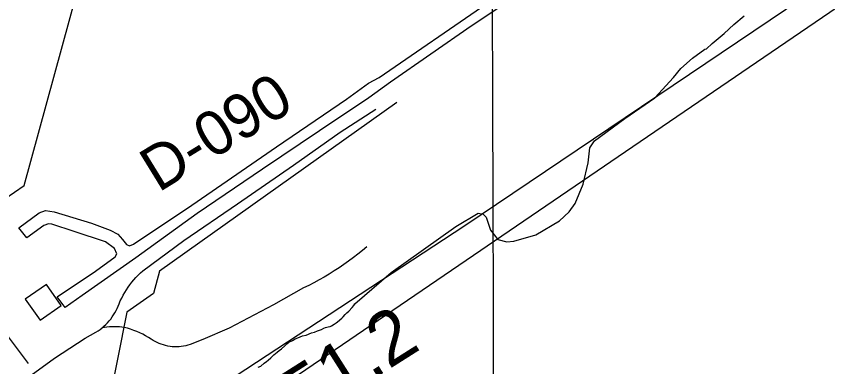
# Model space of a CAD drawing. Extents: x 3355724 to 3393621, y 594744 to 620174.
# Drawn here: x 3385265 to 3386782, y 609785 to 610441 of the extents above; entities that cross this region are included whole.
import ezdxf

# ---------------------------------------------------------------- set-up
doc = ezdxf.new("R2010")
doc.units = 0
for name, color, linetype in [('V-BLDG-OTLN', 7, 'Continuous'), ('V-GRID-MAJR', 7, 'Continuous'), ('V-RIVR-RANG-IDEN', 7, 'Continuous'), ('V-ROAD-CNTR', 7, 'Continuous'), ('V-SITE-VEGE', 7, 'Continuous'), ('V-SURV-IDEN', 7, 'Continuous'), ('V-TOPO-SHOR', 7, 'Continuous'), ('V-UTIL-LINE', 7, 'Continuous')]:
    doc.layers.add(name, color=color, linetype=linetype)

msp = doc.modelspace()

# ---------------------------------------------------------------- linework, layer by layer
at = {"layer": 'V-BLDG-OTLN'}
msp.add_lwpolyline([(3385320.9003205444, 609939.277094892), (3385281.526399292, 609911.730149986), (3385309.076344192, 609872.3522287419), (3385348.450265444, 609899.8991736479)], close=True, dxfattribs=at)
at = {"layer": 'V-GRID-MAJR'}
msp.add_spline([(3386185.128, 600197.427), (3386167.502, 606256.679), (3386149.87, 612317.866), (3386132.239, 618379.073), (3386132.233, 618380.987)], degree=3, dxfattribs=at)
at = {"layer": 'V-ROAD-CNTR'}
for points in [[(3385292.758, 609769.438), (3385336.432, 609801.027), (3385393.659, 609838.439), (3385413.711, 609849.536), (3385417.61, 609852.089), (3385421.393, 609854.813), (3385425.053, 609857.703), (3385428.577, 609860.75), (3385431.967, 609863.953), (3385435.2090000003, 609867.304), (3385438.2970000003, 609870.794), (3385441.23, 609874.417), (3385443.9990000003, 609878.167), (3385446.598, 609882.035), (3385449.023, 609886.017), (3385451.267, 609890.1), (3385453.33, 609894.28), (3385455.203, 609898.5480000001), (3385456.887, 609902.894), (3385459.242, 609908.291), (3385461.786, 609913.599), (3385464.512, 609918.817), (3385467.418, 609923.939), (3385470.5, 609928.955), (3385473.756, 609933.86), (3385477.181, 609938.648), (3385480.771, 609943.316), (3385484.519, 609947.856), (3385488.424, 609952.261), (3385492.481, 609956.527), (3385496.684, 609960.652), (3385501.0270000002, 609964.625), (3385577.9990000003, 610021.232), (3385678.313, 610090.237), (3385782.756, 610162.165), (3385870.095, 610224.164), (3385936.762, 610267.422)], [(3385920.378, 610009.787), (3385912.0300000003, 610002.757), (3385903.537, 609995.898), (3385894.907, 609989.215), (3385886.142, 609982.711), (3385877.2430000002, 609976.387), (3385868.22, 609970.2490000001), (3385859.069, 609964.2930000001), (3385849.802, 609958.53), (3385840.416, 609952.957), (3385830.917, 609947.577), (3385821.312, 609942.394), (3385811.603, 609937.407), (3385801.793, 609932.623), (3385745.7660000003, 609901.088), (3385662.6210000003, 609857.312), (3385613.696, 609835.748), (3385589.534, 609826.436), (3385585.5100000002, 609825.207), (3385581.43, 609824.187), (3385577.299, 609823.378), (3385573.1350000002, 609822.785), (3385568.9450000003, 609822.406), (3385564.741, 609822.242), (3385560.534, 609822.295), (3385556.336, 609822.5650000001), (3385552.156, 609823.053), (3385548.007, 609823.753), (3385543.9, 609824.667), (3385539.845, 609825.789), (3385535.8540000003, 609827.12), (3385531.938, 609828.656), (3385528.102, 609830.3910000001), (3385524.364, 609832.3200000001), (3385520.7290000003, 609834.4400000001), (3385517.2090000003, 609836.7440000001), (3385511.9390000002, 609839.93), (3385506.563, 609842.941), (3385501.093, 609845.7710000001), (3385495.531, 609848.415), (3385489.89, 609850.871), (3385484.181, 609853.132), (3385478.4050000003, 609855.196), (3385472.577, 609857.062), (3385466.703, 609858.725), (3385462.091, 609859.302), (3385457.448, 609859.706), (3385452.789, 609859.933), (3385448.115, 609859.982), (3385443.44, 609859.855), (3385438.772, 609859.552), (3385434.123, 609859.073), (3385429.4990000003, 609858.42), (3385424.911, 609857.59)]]:
    msp.add_lwpolyline(points, dxfattribs=at)
at = {"layer": 'V-SITE-VEGE'}
msp.add_lwpolyline([(3385716.909, 609784.0380000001), (3385722.216, 609786.3690000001), (3385728.122, 609791.6410000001), (3385732.255, 609795.155), (3385735.796, 609797.492), (3385740.519, 609801.59), (3385746.429, 609807.447), (3385752.329, 609812.131), (3385756.464, 609815.643), (3385760.595, 609818.568), (3385767.091, 609824.425), (3385770.636, 609827.939), (3385774.179, 609830.866), (3385781.253, 609834.366), (3385785.974, 609837.2880000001), (3385791.276, 609839.031), (3385800.117, 609843.113), (3385806.595, 609844.262), (3385816.614, 609848.337), (3385822.506, 609850.078), (3385827.81, 609852.407), (3385835.47, 609854.729), (3385839.599, 609857.066), (3385843.134, 609858.227), (3385847.846, 609859.9720000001), (3385851.379, 609860.5480000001), (3385854.326, 609861.711), (3385859.044, 609864.633), (3385862.588, 609867.56), (3385865.537, 609869.313), (3385873.213, 609875.752), (3385876.168, 609878.683), (3385879.715, 609882.785), (3385882.668, 609885.716), (3385886.801, 609889.228), (3385892.714, 609895.675), (3385895.673, 609899.781), (3385897.449, 609902.718), (3385965.8910000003, 609961.256), (3386086.821, 610047.305), (3386128.24, 610072.317), (3386137.8370000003, 610070.855), (3386143.276, 610065.313), (3386151.284, 610040.5260000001), (3386164.852, 610023.2390000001), (3386181.971, 610018.96), (3386195.025, 610020.212), (3386236.325, 610032.182), (3386280.4960000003, 610057.854), (3386298.502, 610074.848), (3386309.631, 610090.534), (3386324.3850000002, 610126.775), (3386333.679, 610166.502), (3386337.373, 610194.613), (3386345.733, 610207.577), (3386402.412, 610249.608), (3386458.373, 610288.213), (3386493.5870000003, 610326.427), (3386507.4620000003, 610343.355), (3386528.775, 610362.375), (3386552.204, 610379.265), (3386555.395, 610380.314), (3386566.053, 610389.8250000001), (3386588.427, 610408.84), (3386606.548, 610425.753), (3386625.728, 610441.598)], dxfattribs=at)
at = {"layer": 'V-TOPO-SHOR'}
for points in [[(3385615.871548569, 609729.5589889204), (3386103.4541417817, 610049.5210362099), (3386943.7157313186, 610616.3485110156), (3387894.5969954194, 611270.0649240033)], [(3385923.305, 610315.787), (3385942.926, 610326.14), (3386144.222, 610465.023), (3386303.3910000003, 610571.943)], [(3386309.342, 610552.1140000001), (3386115.19, 610422.343), (3385964.244, 610317.563), (3385923.724, 610288.356)], [(3385206.453008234, 610074.348173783), (3385279.153409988, 610124.3704867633), (3385377.8733726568, 610484.9525071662), (3385381.6764698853, 610496.4621521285)], [(3385923.724, 610288.356), (3385831.464, 610226.318), (3385725.259, 610154.987), (3385603.1180000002, 610071.952), (3385488.037, 609988.892), (3385387.72, 609918.711), (3385355.853, 609895.898), (3385341.228, 609915.964), (3385412.6210000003, 609963.908), (3385449.803, 609990.817), (3385452.768, 609996.688), (3385448.1010000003, 610006.122), (3385431.68, 610018.547), (3385372.9250000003, 610038.21), (3385331.211, 610051.919), (3385324.742, 610052.533), (3385316.492, 610049.627), (3385284.6210000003, 610026.227), (3385269.4050000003, 610045.117), (3385307.7660000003, 610073.198), (3385319.5500000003, 610077.267), (3385335.426, 610074.846), (3385405.353, 610053.959), (3385440.011, 610040.87), (3385454.687, 610033.157), (3385463.471, 610023.12), (3385470.492, 610013.677), (3385476.365, 610011.299), (3385484.0270000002, 610014.207), (3385593.181, 610087.292), (3385751.324, 610196.649), (3385882.316, 610286.118), (3385923.305, 610315.787)], [(3385976.394981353, 610279.5250449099), (3385532.566305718, 609964.0382835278), (3385521.177084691, 609921.8429422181), (3385471.435760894, 609887.2136540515), (3385437.3885217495, 609714.6291915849), (3385448.968414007, 609683.993671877), (3385452.821687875, 609676.337300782), (3385383.9444540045, 609630.1582263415), (3385310.8225684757, 609741.130448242)], [(3385287.6928899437, 609790.9018780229), (3385114.5966257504, 610020.4424809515), (3385175.827523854, 610058.9350783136)]]:
    msp.add_lwpolyline(points, dxfattribs=at)
at = {"layer": 'V-UTIL-LINE'}
msp.add_lwpolyline([(3390588.458, 612579.542), (3390451.578, 612673.666), (3390299.487, 612751.588), (3389959.806, 612680.533), (3389846.953, 612537.964), (3385533.4450000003, 609593.136), (3385499.6350000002, 609602.059), (3383566.99, 608497.81), (3381617.217, 607432.427), (3381405.365, 607326.412), (3381328.565, 607207.5750000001), (3381237.079, 607155.981), (3381225.137, 607117.139), (3377817.378, 605780.149), (3376938.251, 605435.872), (3376895.086, 605351.839), (3376042.4050000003, 605046.439), (3373869.79, 603434.126), (3369595.176, 603170.389)], dxfattribs=at)

# ---------------------------------------------------------------- texts
at = {"layer": 'V-RIVR-RANG-IDEN'}
msp.add_text('D-090', height=83, rotation=31.573325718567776, dxfattribs=at).set_placement((3385530.427269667, 610110.3106502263))
at = {"layer": 'V-SURV-IDEN'}
msp.add_text('2375+51.2', height=100.00000000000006, rotation=32.384462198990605, dxfattribs=at).set_placement((3385486.9492111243, 609479.0409441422))

doc.saveas('drawing.dxf')
